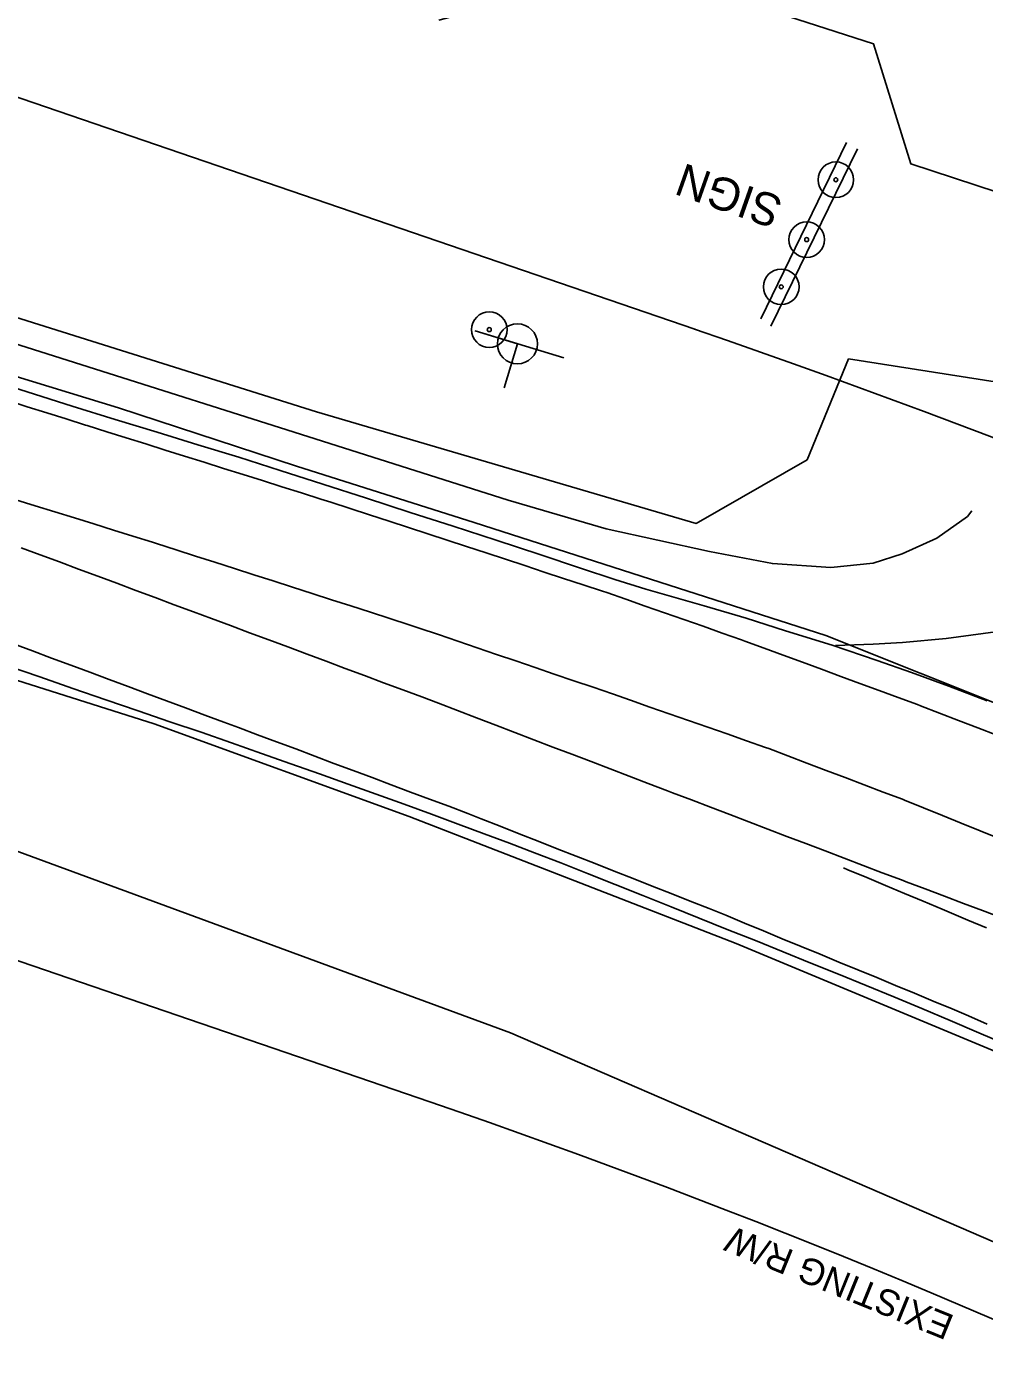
# Model space of a CAD drawing. Extents: x 472260 to 482161, y 489063 to 507124.
# Drawn here: x 480447.4 to 480564.5, y 493203 to 493367.6 of the extents above; entities that cross this region are included whole.
import ezdxf

# ---------------------------------------------------------------- set-up
doc = ezdxf.new("R2010")
doc.units = 0
for name, color, linetype in [('Exist Structure Minor Drop Inlet Cogo Elevation', 7, 'Continuous'), ('Exist Structure Minor Pipes CMP 15 Inch Cogo Point CELL', 7, 'Continuous'), ('Prop Drainage Structure Catch Basin Convert From Junction Box Label', 7, 'Continuous'), ('Prop Drainage Structure Drop Inlet Grate 2 Narrow Slots and Sag Grates 840 24 CELL', 7, 'Continuous'), ('Prop Drainage Structure Pipe Plug CELL', 7, 'Continuous'), ('Prop Drainage Structure Pipe RCP 15in Class III', 7, 'Continuous'), ('Prop Drainage Structure Pipe RCP 24in Class III Label', 7, 'Continuous'), ('Prop Drainage Structure Pipe RCP 48in Class IV', 7, 'Continuous'), ('Prop Drainage Structure Pipe Stub Out CELL', 7, 'Continuous'), ('Prop Drainage Structure Plot Symbol 50 Scale CELL', 7, 'Continuous'), ('Prop Drainage Structure Tops and Inverts LABEL', 7, 'Continuous'), ('Prop Earthen Structure Base Ditch Lateral Detail Label', 7, 'Continuous'), ('Prop Earthen Structure Ditch Flow Line', 7, 'Continuous'), ('Prop Erosion Rip Rap Pad at Outlet Label', 7, 'Continuous')]:
    doc.layers.add(name, color=color, linetype=linetype)

msp = doc.modelspace()

# ---------------------------------------------------------------- linework, layer by layer
at = {"layer": 'Exist Structure Minor Drop Inlet Cogo Elevation'}
for p, q in [((480529.09, 493330.54), (479902.03, 493545.37)), ((480496.68, 493235.93), (479869.62, 493450.76))]:
    msp.add_line(p, q, dxfattribs=at)
for radius in [1064.56, 964.56]:
    msp.add_arc((480184.05, 492323.44), radius, 56.41358, 71.08844, dxfattribs=at)
at = {"layer": 'Prop Drainage Structure Catch Basin Convert From Junction Box Label'}
msp.add_line((480587.42, 493276.18), (480545.12, 493293.02), dxfattribs=at)
for points in [[(480480.35, 493313.76), (480458.59, 493320.93), (480431.47, 493329.21), (480405.08, 493337.83), (480373.59, 493348.13), (480339.46, 493359.24), (480313.99, 493367.34)], [(480545.12, 493293.02), (480522.54, 493300.32), (480502.1, 493306.86), (480480.35, 493313.76)], [(480462.93, 493282.22), (480434.32, 493291.3), (480404.47, 493301.05), (480374.71, 493312.07), (480371.16, 493313.51)], [(480766.54, 493120.12), (480739.92, 493141.6), (480722.35, 493154.68), (480704.66, 493166.71), (480679.81, 493182.83), (480654.84, 493197.57), (480635.22, 493208.66), (480604.02, 493224.85), (480570.39, 493240.21), (480534.16, 493255.33), (480494.13, 493270.86), (480462.93, 493282.22)]]:
    msp.add_lwpolyline(points, dxfattribs=at)
at = {"layer": 'Prop Drainage Structure Drop Inlet Grate 2 Narrow Slots and Sag Grates 840 24 CELL'}
for points in [[(480445.01, 493321.8), (480447.4, 493321.05), (480449.78, 493320.3), (480452.16, 493319.55), (480454.55, 493318.8), (480454.74, 493318.74), (480457.13, 493317.99), (480459.51, 493317.24), (480461.9, 493316.49), (480464.28, 493315.74), (480466.66, 493315), (480469.05, 493314.25), (480471.43, 493313.5), (480473.82, 493312.75), (480476.2, 493312), (480478.58, 493311.25), (480480.97, 493310.5), (480483.35, 493309.75), (480484.55, 493309.38), (480486.93, 493308.6), (480489.3, 493307.82), (480491.68, 493307.04), (480494.05, 493306.26), (480496.43, 493305.48), (480498.8, 493304.7), (480501.17, 493303.93), (480503.55, 493303.15), (480505.92, 493302.37), (480508.3, 493301.59), (480510.67, 493300.81), (480513.05, 493300.03), (480515.42, 493299.25), (480517.79, 493298.48), (480518.32, 493298.3), (480520.68, 493297.47), (480523.04, 493296.64), (480525.4, 493295.82), (480527.75, 493294.99), (480530.11, 493294.16), (480532.47, 493293.33), (480534.83, 493292.5), (480535.24, 493292.35), (480537.59, 493291.49), (480539.93, 493290.63), (480542.28, 493289.76), (480544.62, 493288.9), (480546.97, 493288.03), (480549.31, 493287.17), (480551.66, 493286.3), (480554, 493285.44), (480556.35, 493284.58), (480556.72, 493284.44), (480559.06, 493283.53), (480561.39, 493282.63), (480563.72, 493281.73), (480566.05, 493280.83)], [(480566.36, 493268.18), (480564.04, 493269.12), (480561.72, 493270.06), (480559.41, 493270.99), (480557.09, 493271.93), (480554.77, 493272.87), (480554.51, 493272.98), (480552.17, 493273.86), (480549.83, 493274.75), (480547.49, 493275.64), (480545.16, 493276.52), (480542.82, 493277.41), (480540.48, 493278.29), (480538.15, 493279.18), (480537.77, 493279.33), (480535.41, 493280.15), (480533.05, 493280.98), (480530.69, 493281.8), (480528.33, 493282.63), (480525.97, 493283.45), (480523.61, 493284.28), (480521.25, 493285.1), (480519.01, 493285.88), (480516.65, 493286.69), (480514.28, 493287.5), (480511.91, 493288.3), (480509.55, 493289.11), (480507.18, 493289.92), (480504.82, 493290.72), (480502.45, 493291.53), (480500.09, 493292.33), (480497.72, 493293.14), (480495.36, 493293.95), (480494.16, 493294.35), (480491.78, 493295.12), (480489.4, 493295.89), (480487.02, 493296.65), (480484.64, 493297.42), (480482.26, 493298.18), (480479.88, 493298.95), (480477.51, 493299.71), (480475.13, 493300.48), (480472.75, 493301.24), (480470.37, 493302.01), (480467.99, 493302.77), (480465.61, 493303.54), (480463.23, 493304.3), (480462.72, 493304.47), (480460.33, 493305.21), (480457.94, 493305.95), (480455.55, 493306.69), (480453.17, 493307.44), (480450.78, 493308.18), (480448.39, 493308.92), (480446.01, 493309.66)], [(480566.66, 493258.46), (480564.32, 493259.35), (480561.98, 493260.23), (480559.64, 493261.11), (480557.31, 493262), (480554.97, 493262.88), (480554.39, 493263.1), (480552.05, 493263.99), (480549.72, 493264.88), (480547.38, 493265.77), (480545.05, 493266.66), (480542.71, 493267.55), (480540.38, 493268.44), (480538.04, 493269.33), (480535.71, 493270.23), (480533.37, 493271.12), (480531.03, 493272.01), (480528.7, 493272.9), (480526.36, 493273.79), (480525.75, 493274.02), (480523.41, 493274.92), (480521.08, 493275.81), (480518.74, 493276.7), (480516.41, 493277.6), (480514.07, 493278.49), (480511.74, 493279.38), (480509.4, 493280.28), (480507.07, 493281.17), (480504.74, 493282.06), (480502.4, 493282.95), (480500.07, 493283.85), (480497.73, 493284.74), (480495.7, 493285.52), (480493.36, 493286.39), (480491.02, 493287.26), (480488.68, 493288.14), (480486.33, 493289.01), (480483.99, 493289.88), (480481.65, 493290.76), (480479.31, 493291.63), (480476.97, 493292.5), (480474.62, 493293.38), (480472.28, 493294.25), (480469.94, 493295.12), (480467.74, 493295.94), (480465.4, 493296.81), (480463.06, 493297.68), (480460.71, 493298.55), (480458.37, 493299.43), (480456.03, 493300.3), (480453.68, 493301.17), (480451.34, 493302.04), (480449, 493302.91), (480446.66, 493303.78)], [(480564.88, 493245.45), (480562.59, 493246.45), (480560.6, 493247.32), (480558.29, 493248.28), (480555.98, 493249.23), (480553.67, 493250.19), (480551.36, 493251.14), (480549.05, 493252.1), (480546.74, 493253.05), (480544.43, 493254), (480542.12, 493254.96), (480539.81, 493255.91), (480537.5, 493256.87), (480535.19, 493257.82), (480532.88, 493258.78), (480530.87, 493259.61), (480528.55, 493260.52), (480526.22, 493261.44), (480523.89, 493262.35), (480521.57, 493263.27), (480519.24, 493264.19), (480516.92, 493265.1), (480514.59, 493266.02), (480512.26, 493266.93), (480509.94, 493267.85), (480507.61, 493268.76), (480505.29, 493269.68), (480502.96, 493270.59), (480501.32, 493271.24), (480498.98, 493272.12), (480496.64, 493272.99), (480494.3, 493273.87), (480491.96, 493274.75), (480489.62, 493275.63), (480487.28, 493276.5), (480484.94, 493277.38), (480482.6, 493278.26), (480480.26, 493279.14), (480477.92, 493280.01), (480475.58, 493280.89), (480473.24, 493281.77), (480471.48, 493282.43), (480469.13, 493283.3), (480466.79, 493284.17), (480464.45, 493285.04), (480462.11, 493285.91), (480459.76, 493286.79), (480457.42, 493287.66), (480455.08, 493288.53), (480452.73, 493289.4), (480450.39, 493290.27), (480448.05, 493291.15), (480445.71, 493292.02)], [(480564.82, 493257.23), (480562.51, 493258.2), (480561.66, 493258.56), (480559.36, 493259.52), (480557.06, 493260.49), (480554.75, 493261.46), (480552.45, 493262.43), (480550.14, 493263.39), (480547.84, 493264.36), (480547.28, 493264.6)]]:
    msp.add_lwpolyline(points, dxfattribs=at)
at = {"layer": 'Prop Drainage Structure Pipe Plug CELL'}
for p, q in [((480537.2, 493331.8), (480547.68, 493353.42)), ((480549.01, 493352.64), (480538.39, 493330.9))]:
    msp.add_line(p, q, dxfattribs=at)
at = {"layer": 'Prop Drainage Structure Pipe RCP 15in Class III'}
for centre, radius in [((480546.36, 493348.84), 2.18), ((480546.36, 493348.84), 0.24), ((480542.79, 493341.51), 2.18), ((480542.79, 493341.51), 0.24), ((480539.68, 493335.73), 2.18), ((480539.68, 493335.73), 0.24)]:
    msp.add_circle(centre, radius, dxfattribs=at)
at = {"layer": 'Prop Drainage Structure Pipe RCP 24in Class III Label'}
for radius in [2.18, 0.24]:
    msp.add_circle((480503.95, 493330.49), radius, dxfattribs=at)
at = {"layer": 'Prop Drainage Structure Pipe Stub Out CELL'}
for points in [[(480564.87, 493285.04), (480560.18, 493286.83), (480555.61, 493288.49), (480551.41, 493289.98), (480545.91, 493291.84), (480540.22, 493293.61), (480535.38, 493295.14), (480530.23, 493296.67), (480526.83, 493297.64), (480523.1, 493298.73), (480519.33, 493299.91), (480515.13, 493301.28), (480510.13, 493302.95), (480504.78, 493304.72), (480499.54, 493306.41), (480494.28, 493308.09), (480488.91, 493309.84), (480483.57, 493311.58), (480478.36, 493313.26), (480473.28, 493314.87), (480468.29, 493316.4), (480463.29, 493317.92), (480458.17, 493319.48), (480452.89, 493321.11), (480447.38, 493322.86), (480441.72, 493324.68)], [(480567.4, 493242.87), (480563.87, 493244.39), (480560.37, 493245.89), (480556.9, 493247.35), (480553.46, 493248.79), (480550.06, 493250.19), (480546.69, 493251.57), (480543.32, 493252.93), (480539.93, 493254.3), (480536.52, 493255.67), (480533.07, 493257.05), (480529.63, 493258.44), (480526.19, 493259.81), (480522.76, 493261.19), (480519.34, 493262.55), (480515.97, 493263.89), (480512.69, 493265.18), (480509.5, 493266.41), (480506.41, 493267.6), (480503.31, 493268.77), (480500.13, 493269.95), (480496.86, 493271.15), (480493.52, 493272.37), (480490.11, 493273.6), (480486.66, 493274.83), (480483.18, 493276.08), (480479.66, 493277.33), (480476.08, 493278.6), (480472.42, 493279.88), (480468.68, 493281.18), (480464.86, 493282.48), (480460.96, 493283.81), (480457.01, 493285.17), (480453, 493286.56), (480448.93, 493287.97), (480444.86, 493289.37)]]:
    msp.add_lwpolyline(points, dxfattribs=at)
at = {"layer": 'Prop Drainage Structure Plot Symbol 50 Scale CELL'}
for points in [[(479982.05, 493479.53), (480044.35, 493457.89), (480115.47, 493433.53), (480180.47, 493411.46), (480234.18, 493393.89), (480278.73, 493380.07), (480335.27, 493362.72), (480378.91, 493349.59), (480433.83, 493332.58), (480479.19, 493318.23)], [(480479.19, 493318.23), (480506.27, 493309.62), (480518.25, 493306.1), (480530.88, 493303.33), (480538.59, 493301.85), (480545.76, 493301.36), (480550.94, 493301.88), (480554.47, 493303.03), (480558.73, 493304.94), (480562.47, 493307.62), (480563, 493308.29)]]:
    msp.add_lwpolyline(points, dxfattribs=at)
at = {"layer": 'Prop Drainage Structure Tops and Inverts LABEL'}
for points in [[(480482.8, 493320.41), (480408.96, 493343.63), (480319.51, 493371.91), (480227.63, 493399.72), (480180.38, 493414.34), (480091.64, 493444.72), (480019.72, 493469.09), (479982.85, 493482.21)], [(480597.81, 493336.9), (480588.62, 493324.24), (480576.28, 493322.48), (480547.92, 493326.91), (480542.86, 493314.56), (480529.28, 493306.77), (480482.8, 493320.41)]]:
    msp.add_lwpolyline(points, dxfattribs=at)
at = {"layer": 'Prop Earthen Structure Base Ditch Lateral Detail Label'}
msp.add_line((480507.39, 493328.76), (480507.39, 493328.76), dxfattribs=at)
msp.add_lwpolyline([(480513.08, 493327.05), (480502.23, 493330.34), (480507.4, 493328.77), (480505.78, 493323.37)], dxfattribs=at)
msp.add_circle((480507.39, 493328.75), 2.45, dxfattribs=at)
at = {"layer": 'Prop Earthen Structure Ditch Flow Line'}
msp.add_lwpolyline([(480614.95, 493297.12), (480604.76, 493298.35), (480597.34, 493298.43), (480589.35, 493297.73), (480579.95, 493296.23), (480571.18, 493294.37), (480565.91, 493293.47), (480559.86, 493292.68), (480554.54, 493292.18), (480550.91, 493291.96), (480546.33, 493291.81)], dxfattribs=at)
at = {"layer": 'Prop Erosion Rip Rap Pad at Outlet Label'}
for points in [[(480531.73, 493425.48), (480588.15, 493408.52), (480661.3, 493378.45), (480690.58, 493367.38), (480676.64, 493360.9), (480648.74, 493370.46), (480623.68, 493361.76), (480597.81, 493336.9), (480555.54, 493350.81), (480550.98, 493365.48), (480522.06, 493374.82), (480497.76, 493368.38)], [(480440.45, 493268.72), (480506.54, 493244.38), (480603.86, 493202.26), (480669.06, 493167.83), (480758.97, 493102.29)]]:
    msp.add_lwpolyline(points, dxfattribs=at)

# ---------------------------------------------------------------- texts
at = {"layer": 'Exist Structure Minor Pipes CMP 15 Inch Cogo Point CELL'}
msp.add_text('EXISTING R/W', height=3.2, rotation=157.9037, dxfattribs=at).set_placement((480561.02, 493209.69))
at = {"layer": 'Prop Drainage Structure Pipe RCP 48in Class IV'}
msp.add_text('SIGN', height=4, rotation=160.5704, dxfattribs=at).set_placement((480540.1, 493346.58))

doc.saveas('drawing.dxf')
